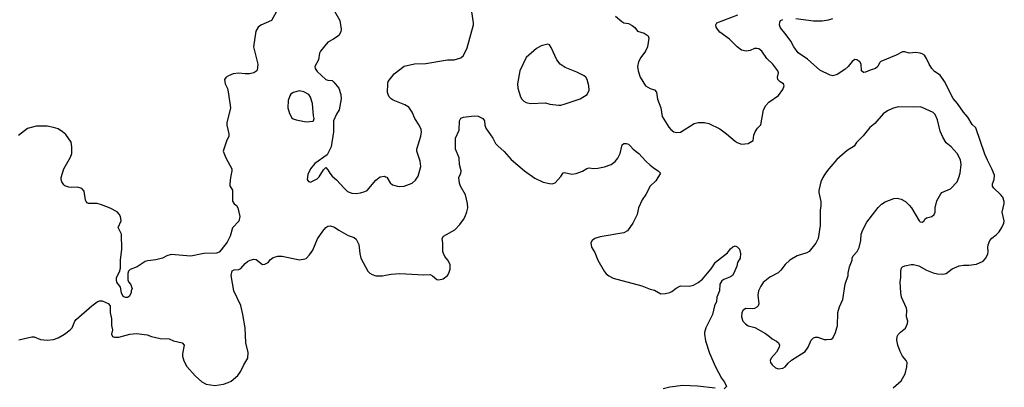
# Model space of a CAD drawing. Header units: inches. Extents: x 1834610 to 2027685, y 642842 to 774116.
# Tile 260 of 632: x 1876638 to 1885684, y 736103 to 739478. Entities that reach past the tile are written whole.
import ezdxf

# ---------------------------------------------------------------- set-up
doc = ezdxf.new("R2010")
doc.units = ezdxf.units.IN
doc.header["$MEASUREMENT"] = 0
doc.layers.add('B8773', color=7, linetype='Continuous')
doc.layers.add('B8783', color=7, linetype='Continuous')

msp = doc.modelspace()

# ---------------------------------------------------------------- linework, layer by layer
at = {"layer": 'B8773', "color": 5}
for points, elevation in [([(1878994.1, 739545.9), (1878950, 739471.1), (1878853.1, 739426.9), (1878830.3, 739409.7), (1878806.6, 739373.4), (1878786.7, 739230), (1878824.4, 739070), (1878823.8, 739036.2), (1878817.3, 739010), (1878790, 738991.8), (1878750, 738982), (1878710, 738980.4), (1878650, 738988.2), (1878599, 738981), (1878556.1, 738963.9), (1878536, 738950), (1878520.7, 738930), (1878524.9, 738890), (1878546, 738846), (1878554.6, 738814.6), (1878574.9, 738670), (1878540.7, 738530), (1878540.7, 738510), (1878560.7, 738430), (1878558.8, 738410), (1878538, 738362), (1878508, 738270), (1878530.4, 738210), (1878587.7, 738110), (1878588, 738090), (1878574.4, 738030), (1878567.7, 737970), (1878570, 737954), (1878591.9, 737911.9), (1878593, 737813), (1878608.2, 737788.2), (1878630, 737773.4), (1878643, 737750), (1878659.3, 737670), (1878650.4, 737629.6), (1878593.7, 737566.3), (1878570.6, 737490), (1878545.1, 737434.9), (1878490, 737363.7), (1878470, 737344.5), (1878446.4, 737333.6), (1878330, 737331.6), (1878210, 737307.6), (1878030, 737320.7), (1877991.3, 737310), (1877950.4, 737289.6), (1877890, 737273.6), (1877814.6, 737265.4), (1877790, 737257), (1877716, 737210), (1877654.4, 737185.6), (1877638, 737170), (1877630.9, 737149.1), (1877631.3, 737090), (1877638, 737070), (1877656, 737050), (1877670.9, 737009.1), (1877662, 736990), (1877662, 736970), (1877643.6, 736936.4), (1877630, 736928), (1877611.6, 736928.4), (1877590, 736938), (1877574, 736970), (1877562.7, 737022.7), (1877530, 737068.7), (1877526, 737090), (1877526.6, 737110), (1877556, 737164), (1877563.6, 737196.4), (1877565.1, 737270), (1877577.7, 737370), (1877573, 737510), (1877544.2, 737570), (1877569.7, 737630), (1877563.6, 737670), (1877552.7, 737692.7), (1877533.1, 737713.1), (1877468.1, 737748.1), (1877390, 737778), (1877350, 737789.7), (1877271.2, 737791.2), (1877258, 737798), (1877247.6, 737807.6), (1877242.2, 737822.2), (1877230, 737904), (1877209.7, 737929.7), (1877170, 737941.6), (1877110, 737936.9), (1877090, 737939.7), (1877053.7, 737953.7), (1877043.3, 737963.3), (1877025.1, 737990), (1877019.7, 738010), (1877020.4, 738030), (1877043.5, 738110), (1877103.3, 738216.7), (1877115.8, 738250), (1877118, 738310), (1877110, 738352.7), (1877063.1, 738423.1), (1877032.3, 738450), (1876990, 738475.6), (1876949.7, 738489.7), (1876890, 738499.1), (1876790, 738501), (1876710, 738479.7), (1876625.7, 738414.3)], 620), ([(1879530, 739558), (1879579.1, 739470), (1879590.5, 739390), (1879590, 739368), (1879570, 739334), (1879521.4, 739298.6), (1879470, 739272.8), (1879400.4, 739190), (1879392.7, 739170), (1879382.8, 739110), (1879350.8, 739050), (1879354, 739030), (1879370, 739002.8), (1879450, 738930.5), (1879470, 738922.4), (1879510, 738920.7), (1879525.1, 738905.1), (1879570.5, 738850), (1879590, 738792), (1879592.1, 738752.1), (1879574.4, 738650), (1879548.2, 738610), (1879520.5, 738550), (1879521, 738450), (1879501, 738310), (1879462, 738238), (1879350, 738159), (1879311, 738110), (1879284.5, 738055.5), (1879278, 738010), (1879290, 737992), (1879310, 737986), (1879370, 738016), (1879390, 738034.8), (1879430, 738101), (1879450, 738122), (1879470, 738101), (1879486, 738070), (1879510, 738040.5), (1879550, 738007.7), (1879618.4, 737930), (1879650, 737901.6), (1879690, 737884.9), (1879730, 737883.7), (1879770, 737888.8), (1879810, 737899.5), (1879829.7, 737910.3), (1879910, 738004), (1879950, 738034), (1879990, 738041), (1880000, 738036)], 640), ([(1876630, 736538.4), (1876750, 736567.2), (1876770, 736565.7), (1876830, 736542.4), (1876890, 736534.4), (1876950, 736541.8), (1876990, 736555.6), (1877049.6, 736590), (1877102.9, 736630), (1877120.7, 736650), (1877145.2, 736710), (1877155.9, 736724.1), (1877299.3, 736850), (1877350, 736887.7), (1877370, 736897.3), (1877395.9, 736895.9), (1877450, 736871), (1877470.4, 736850.4), (1877468.2, 736790), (1877480.7, 736730), (1877480.7, 736670), (1877490.8, 736630), (1877482.8, 736590), (1877492, 736570), (1877510, 736562.8), (1877550, 736564), (1877650, 736590.6), (1877710, 736597.1), (1877810, 736584.6), (1877850.2, 736570.2), (1877930, 736551.6), (1878010, 736548.4), (1878050, 736530.4), (1878130.3, 736510.3), (1878148, 736490), (1878133.1, 736410), (1878133.1, 736390), (1878146.1, 736346.1), (1878173.9, 736293.9), (1878250, 736208.4), (1878311.5, 736151.5), (1878350, 736132), (1878430, 736120.3), (1878510, 736132), (1878554.6, 736145.4), (1878581.3, 736158.7), (1878640.9, 736210), (1878669.6, 736250), (1878696, 736310), (1878734, 736370), (1878738, 736422), (1878714.5, 736510), (1878709.7, 736650), (1878688.5, 736770), (1878670, 736852.7), (1878606.3, 736990), (1878580.7, 737130), (1878590, 737171), (1878610, 737182.8), (1878650, 737184.9), (1878670, 737194), (1878710, 737239.3), (1878730, 737257.1), (1878754, 737270), (1878790, 737280.5), (1878810, 737276.3), (1878870, 737230.8), (1878890, 737234.8), (1878922, 737250), (1878943.3, 737276.7), (1878965.8, 737294.2), (1879010, 737306), (1879050, 737308.2), (1879210, 737274), (1879258.9, 737281.1), (1879270, 737286.8), (1879301, 737319), (1879330, 737360.7), (1879373.8, 737466.2), (1879422.5, 737537.5), (1879449.7, 737570.3), (1879470, 737582), (1879490, 737585.5), (1879530, 737572.4), (1879570, 737544.9), (1879656.8, 737496.8), (1879710, 737477.3), (1879730, 737462.8), (1879753, 737413), (1879761.7, 737330), (1879773.7, 737290), (1879836.3, 737170), (1879854.8, 737150), (1879877.3, 737137.3), (1879910, 737126.4), (1879930, 737124.9), (1879970, 737127), (1880000, 737132.6)], 620)]:
    msp.add_lwpolyline(points, dxfattribs=dict(at, elevation=elevation))
at = {"layer": 'B8773', "color": 5, "elevation": 640}
msp.add_lwpolyline([(1879210, 738825.6), (1879151.3, 738810), (1879130, 738795.1), (1879119.9, 738780.1), (1879104.1, 738735.9), (1879102.4, 738670), (1879115.6, 738615.6), (1879137.1, 738577.1), (1879150, 738567.7), (1879178, 738558), (1879270, 738539.1), (1879330, 738546), (1879338, 738550), (1879344, 738570), (1879336, 738596), (1879327.1, 738710), (1879310, 738766), (1879293.3, 738790), (1879250, 738816.3)], close=True, dxfattribs=at)
at = {"layer": 'B8783', "color": 5}
for points, elevation in [([(1880000, 738036), (1880010, 738031), (1880041.1, 737981.1), (1880062, 737962), (1880108.3, 737948.3), (1880128.1, 737948.1), (1880170.7, 737950.7), (1880243.3, 737976.7), (1880275.6, 738004.4), (1880298.3, 738041.7), (1880324.5, 738130), (1880318, 738178), (1880287.3, 738270), (1880287.3, 738290), (1880324.4, 738410), (1880328.6, 738450), (1880325.1, 738470), (1880308.9, 738508.9), (1880267.3, 738570), (1880242.9, 738630), (1880213.6, 738673.6), (1880177.4, 738697.4), (1880070, 738740.5), (1880050.9, 738750.9), (1880033.6, 738770), (1880022.4, 738790), (1880018.7, 738810), (1880019.7, 738890), (1880024.2, 738910), (1880078.7, 738981.3), (1880170, 739051.1), (1880266.7, 739073.3), (1880370, 739076.8), (1880570, 739111), (1880630, 739110.3), (1880690, 739127.2), (1880714.7, 739150), (1880750, 739219.1), (1880807.6, 739430), (1880808.7, 739450), (1880793.3, 739550)], 640), ([(1882111.3, 739510), (1882170, 739460.7), (1882190, 739450.8), (1882230, 739444), (1882265.8, 739425.8), (1882290, 739406), (1882314.4, 739374.4), (1882375.2, 739355.2), (1882410.6, 739330.6), (1882418.8, 739310), (1882406, 739230), (1882388.2, 739190), (1882344.4, 739130), (1882323.8, 739090), (1882314.9, 739050), (1882319.5, 739010), (1882337.6, 738950), (1882388, 738870), (1882430, 738847.3), (1882470, 738834.8), (1882490, 738811.3), (1882496.4, 738750), (1882528.2, 738670), (1882540.5, 738590), (1882601.6, 738490), (1882619.1, 738470), (1882646.8, 738450), (1882670, 738441.3), (1882710, 738447), (1882835.5, 738524.5), (1882870, 738535.3), (1882930, 738535.8), (1882970, 738526.4), (1883070, 738474.9), (1883131.6, 738431.6), (1883210, 738362.8), (1883230, 738350.8), (1883270, 738336), (1883330, 738342), (1883378, 738370), (1883383.1, 738416.9), (1883395.3, 738450), (1883416.4, 738483.6), (1883447.3, 738512.7), (1883472.7, 738650), (1883493.2, 738690), (1883520.1, 738719.9), (1883610, 738781), (1883650, 738838), (1883661.2, 738870), (1883654, 738890), (1883626.3, 738906.3), (1883602, 738930), (1883599, 738950), (1883608.7, 738990), (1883602, 739010), (1883559, 739070), (1883502.5, 739122.5), (1883456, 739190), (1883430, 739209.5), (1883410, 739214), (1883390, 739212.6), (1883350, 739196.9), (1883311.3, 739188.7), (1883270, 739198.3), (1883230, 739229.7), (1883160, 739300), (1883070, 739363.6), (1883047.6, 739390), (1883037.6, 739410), (1883032.3, 739430), (1883044, 739450), (1883236.1, 739523.9)], 640), ([(1884662.9, 736097.1), (1884736.9, 736163.1), (1884772.6, 736227.4), (1884789.6, 736290), (1884791.3, 736330), (1884782.9, 736350), (1884749.5, 736390), (1884727, 736430), (1884706.6, 736490), (1884696.6, 736536.6), (1884700.7, 736570), (1884710, 736586.8), (1884730, 736610.4), (1884775.2, 736644.8), (1884796.2, 736690), (1884796.9, 736710), (1884786.3, 736750), (1884788.2, 736810), (1884784.7, 736830), (1884740.5, 736930), (1884732.4, 736970), (1884726.3, 737070), (1884732.4, 737110), (1884732.4, 737170), (1884740.6, 737199.4), (1884749.8, 737210.2), (1884770, 737218.3), (1884829.8, 737230.2), (1884851.3, 737230), (1884898.8, 737218.8), (1884970, 737179.7), (1885030, 737154.7), (1885070, 737143.2), (1885119.7, 737140.3), (1885151.1, 737148.9), (1885205.2, 737190), (1885270, 737217.1), (1885310, 737224.4), (1885356.9, 737223.1), (1885430, 737234), (1885490, 737261), (1885510, 737284.7), (1885533.4, 737326.6), (1885537, 737350), (1885532.3, 737390), (1885534.5, 737410), (1885549.7, 737450.3), (1885568.3, 737471.7), (1885610, 737503), (1885637, 737530), (1885662.9, 737570), (1885680.9, 737610), (1885682, 737630), (1885665.6, 737710), (1885683.6, 737790), (1885684.2, 737810), (1885669.6, 737850), (1885650, 737873.6), (1885587.8, 737930), (1885576.3, 737950), (1885575.1, 737970), (1885591.5, 738010), (1885592.6, 738050), (1885570.9, 738110), (1885528.5, 738188.5), (1885504.9, 738244.9), (1885424, 738484), (1885390, 738516.2), (1885350, 738582.9), (1885308, 738630), (1885253.3, 738710), (1885214.7, 738754.7), (1885135.3, 738910), (1885094.2, 738970), (1885042.6, 739002.6), (1885018, 739030), (1884992.4, 739070), (1884970, 739122.7), (1884950, 739152.3), (1884930, 739166), (1884910, 739172), (1884870, 739176), (1884810.5, 739169.5), (1884770, 739182), (1884750, 739182), (1884690, 739151.8), (1884550, 739095.6), (1884537.7, 739082.3), (1884522, 739050), (1884501, 739030), (1884461.4, 739018.6), (1884410, 738995.1), (1884393.2, 738993.2), (1884390, 738993.2), (1884373.2, 739010), (1884369.5, 739070), (1884357, 739090), (1884330, 739109.5), (1884310, 739111.8), (1884285.9, 739094.1), (1884250, 739049.2), (1884219.5, 739020.5), (1884150, 738974.5), (1884110, 738962), (1884084, 738970), (1883990, 739015.8), (1883876.2, 739116.2), (1883790, 739174), (1883750, 739229.7), (1883721.8, 739281.8), (1883670, 739352), (1883636, 739390), (1883626, 739410), (1883619.3, 739430), (1883623.2, 739456.8), (1883629, 739470), (1883650, 739480.7)], 620), ([(1883770, 739490.4), (1883930, 739468.8), (1884010, 739468), (1884070, 739478), (1884110, 739490.2)], 620), ([(1880000, 737132.6), (1880050, 737142), (1880130, 737146.7), (1880350, 737135.5), (1880410, 737138), (1880430, 737127.7), (1880470, 737093.4), (1880490, 737090.5), (1880530, 737099.3), (1880567, 737130), (1880579.6, 737150), (1880592.7, 737187.3), (1880592.4, 737230), (1880572.1, 737270), (1880544.2, 737304.2), (1880531.9, 737330), (1880526, 737350), (1880526.3, 737426.3), (1880519, 737470), (1880533.2, 737490), (1880636, 737550), (1880682.7, 737597.3), (1880716.3, 737643.7), (1880730, 737671), (1880746.7, 737713.3), (1880754.7, 737750), (1880753, 737790), (1880734.7, 737870), (1880687.6, 737950), (1880677.7, 737977.7), (1880673.3, 738030), (1880689.6, 738070), (1880692.8, 738090), (1880679.1, 738150), (1880675.8, 738210), (1880640.9, 738290), (1880643.1, 738390), (1880676.4, 738463.6), (1880679.7, 738550), (1880690, 738574), (1880716.3, 738583.7), (1880814.6, 738594.6), (1880850, 738592.6), (1880891.8, 738571.8), (1880908.9, 738550), (1880911.3, 738510), (1880921.3, 738481.3), (1880983.7, 738390), (1881010, 738342), (1881030, 738319.1), (1881088.5, 738268.5), (1881153.7, 738193.7), (1881274.8, 738090), (1881370, 738024), (1881446.1, 737986.1), (1881506.6, 737973.4), (1881530, 737970.7), (1881558.9, 737981.1), (1881610, 738038.8), (1881630, 738070.8), (1881644.1, 738075.9), (1881710, 738060.5), (1881750, 738064.9), (1881810, 738087.7), (1881850, 738113), (1881870, 738117.1), (1881910, 738112.7), (1881950, 738114.9), (1882011.4, 738128.6), (1882071.2, 738148.8), (1882110, 738176.3), (1882132.9, 738207.1), (1882154, 738250), (1882174, 738330), (1882190, 738342.8), (1882210, 738342.8), (1882230, 738334), (1882250, 738317.3), (1882274.8, 738290), (1882327.3, 738250), (1882390, 738180.7), (1882430, 738144), (1882470, 738110.8), (1882504.7, 738090), (1882524.7, 738070), (1882482.3, 737997.7), (1882431.8, 737948.2), (1882390, 737874), (1882355.6, 737824.4), (1882323.8, 737750), (1882311.9, 737688.1), (1882270.4, 737609.6), (1882221.4, 737538.6), (1882190, 737521.2), (1881970, 737485.2), (1881922, 737470), (1881898, 737450), (1881886, 737430), (1881891.3, 737390), (1881921.4, 737341.4), (1881950.5, 737270), (1882008.1, 737168.1), (1882025.8, 737145.8), (1882050, 737126), (1882090, 737104.4), (1882354.4, 737034.4), (1882430, 737003), (1882470, 736993.4), (1882530, 736962), (1882570, 736964), (1882610, 736974), (1882630, 736982.8), (1882670, 737013.4), (1882710, 737033), (1882790, 737030.6), (1882830, 737041.6), (1882870, 737063.8), (1882910, 737094.9), (1882958.4, 737150), (1882992.3, 737190), (1883030, 737250.8), (1883142.4, 737337.6), (1883170, 737374.8), (1883190, 737391.3), (1883210, 737402), (1883230, 737392), (1883250, 737372), (1883261, 737330), (1883257.3, 737290), (1883233.4, 737250), (1883225.8, 737214.2), (1883198.8, 737150), (1883186.8, 737130), (1883170, 737116), (1883106.4, 737093.6), (1883090, 737079.5), (1883071.7, 737050), (1883066.7, 736990), (1883042.7, 736930), (1883039.1, 736890), (1883020.2, 736850), (1883002.7, 736770), (1882943.1, 736650), (1882930, 736606), (1882928.5, 736590), (1882939.5, 736530), (1882975.8, 736415.8), (1883030.6, 736290), (1883086.6, 736186.6), (1883113.4, 736150), (1883131, 736110), (1883110, 736089.4)], 620), ([(1883026.6, 736093.4), (1882866.6, 736113.4), (1882730, 736120.5), (1882610, 736103.6), (1882550, 736088)], 620)]:
    msp.add_lwpolyline(points, dxfattribs=dict(at, elevation=elevation))
at = {"layer": 'B8783', "color": 5, "elevation": 640}
for points in [[(1881490, 739254), (1881430, 739237), (1881386.4, 739213.6), (1881290, 739132.3), (1881234.4, 739010), (1881210.3, 738890), (1881213.7, 738850), (1881238.4, 738770), (1881250.5, 738750), (1881270.7, 738730), (1881290, 738718.4), (1881330, 738708.4), (1881470, 738713.4), (1881510, 738702), (1881590, 738693), (1881610, 738693), (1881650, 738705.5), (1881787.8, 738752.2), (1881852.7, 738790), (1881869.4, 738830.6), (1881867.3, 738870), (1881853, 738930), (1881840.7, 738950), (1881823.9, 738963.9), (1881757.7, 738997.7), (1881650, 739040.3), (1881604, 739070), (1881572.3, 739110), (1881521.6, 739221.6), (1881506, 739246)], [(1884910, 738678.7), (1884850, 738675.1), (1884710, 738678), (1884657.5, 738662.5), (1884610, 738640.9), (1884570, 738612.7), (1884495.9, 738524.1), (1884450, 738489.2), (1884387.7, 738412.3), (1884327.3, 738350), (1884303.4, 738316.6), (1884241.4, 738278.6), (1884146.2, 738193.8), (1884071, 738110), (1884041, 738070), (1884016, 738030), (1883998, 737990), (1883981, 737910), (1883981, 737890), (1883998.8, 737810), (1883998.8, 737770), (1883990.9, 737729.1), (1883992.2, 737590), (1883973.1, 737470), (1883952.7, 737427.2), (1883890, 737349.4), (1883870, 737337), (1883781, 737310), (1883714.8, 737270), (1883670, 737229.2), (1883630, 737177.2), (1883606.2, 737153.8), (1883530, 737115.1), (1883470, 737063.7), (1883446, 737030), (1883426.7, 736990), (1883420.3, 736950), (1883430.4, 736870), (1883422, 736850), (1883410, 736838), (1883390, 736827.3), (1883370, 736823.6), (1883310, 736826), (1883284.9, 736810), (1883274, 736790), (1883268.5, 736750), (1883283, 736710), (1883305.5, 736685.5), (1883330, 736668.4), (1883393.3, 736653.3), (1883490, 736597.1), (1883527.7, 736570), (1883550, 736547.3), (1883590, 736526.8), (1883610, 736511), (1883618, 736490), (1883614.9, 736470), (1883590, 736425.2), (1883542.8, 736370), (1883534, 736350), (1883537.3, 736330), (1883550.8, 736310), (1883582.4, 736282.4), (1883610, 736273.4), (1883650, 736279.3), (1883670, 736290.6), (1883697, 736323), (1883730, 736350.4), (1883855.1, 736430), (1883882.9, 736470), (1883910, 736534.8), (1883930, 736556.3), (1883950, 736564), (1883970, 736562.8), (1884030, 736542.8), (1884050, 736541), (1884094.6, 736545.4), (1884110, 736554), (1884134.6, 736605.4), (1884144, 736650), (1884152.7, 736667.3), (1884154, 736790), (1884170, 736842), (1884199.3, 736910), (1884222.7, 737050), (1884249.3, 737130), (1884249.4, 737150), (1884262.9, 737210), (1884285.1, 737270), (1884287.6, 737290), (1884297, 737310), (1884331.8, 737350), (1884350, 737386), (1884365.1, 737450), (1884369.6, 737510), (1884384.5, 737550), (1884422.2, 737617.8), (1884525.6, 737754.4), (1884556.3, 737783.7), (1884590, 737805.6), (1884670, 737835.8), (1884699, 737839), (1884738, 737830), (1884776, 737810), (1884810, 737776), (1884830.8, 737750), (1884901, 737630), (1884910, 737621), (1884930, 737618), (1884948, 737630), (1884954, 737646), (1884970, 737658), (1885018, 737670), (1885039, 737690), (1885049.2, 737710.8), (1885049.5, 737750.5), (1885064.1, 737815.9), (1885100.1, 737879.9), (1885110, 737890.6), (1885190, 737926.4), (1885249.7, 737990), (1885267.8, 738030), (1885278.9, 738070), (1885288.3, 738150), (1885282, 738190), (1885249.6, 738250), (1885196.9, 738310), (1885148.7, 738348.7), (1885119, 738399), (1885095.2, 738455.2), (1885070, 738559.3), (1885047.7, 738607.7), (1885030, 738624.7), (1884930, 738673.3)]]:
    msp.add_lwpolyline(points, close=True, dxfattribs=at)

doc.saveas('drawing.dxf')
